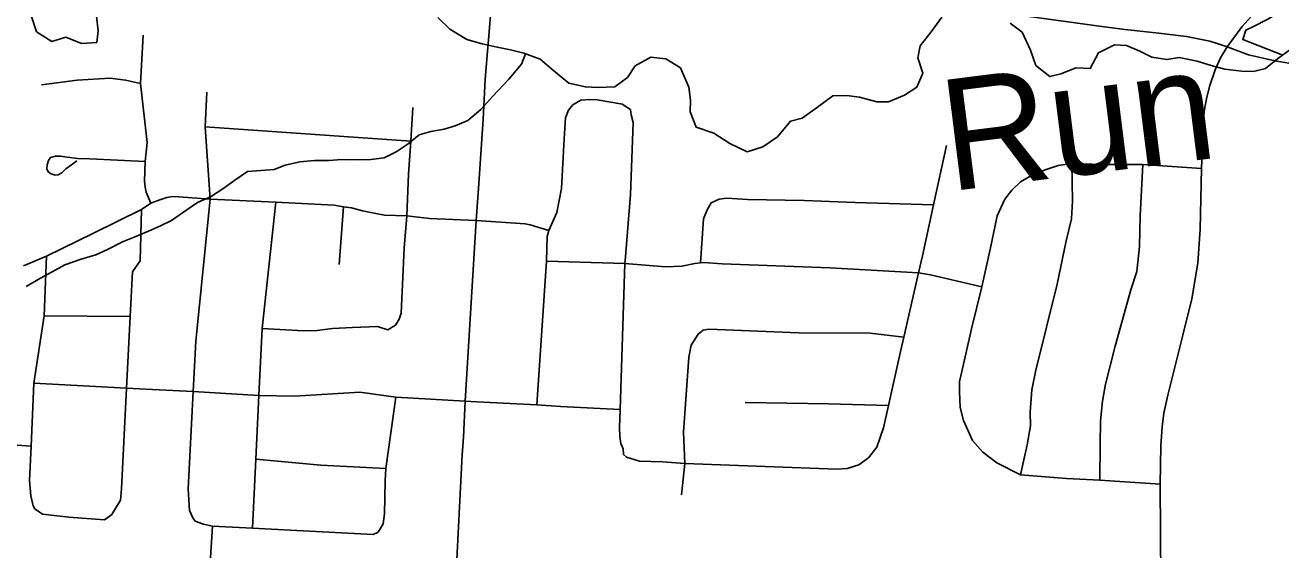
# Model space of a CAD drawing. Extents: x 114604 to 551442, y 316898 to 567001.
# Drawn here: x 184873 to 190526, y 361282 to 363643 of the extents above; entities that cross this region are included whole.
import ezdxf

# ---------------------------------------------------------------- set-up
doc = ezdxf.new("R2010")
doc.units = 0
for name, color, linetype in [('GE_P_Alignment_100_Cardinal_Points', 7, 'Continuous'), ('GE_P_Alignment_100_Stations', 7, 'Continuous'), ('GE_P_Alignment_500_Bearings', 7, 'Continuous'), ('PM_P_Cells', 7, 'Continuous'), ('PM_P_Stop_Line', 7, 'Continuous')]:
    doc.layers.add(name, color=color, linetype=linetype)

msp = doc.modelspace()

# ---------------------------------------------------------------- linework, layer by layer
at = {"layer": 'GE_P_Alignment_100_Cardinal_Points'}
for p, q in [((185683.5, 363184.9), (186609.5, 363121.8)), ((186287, 362566.1), (186305.5, 362825.8)), ((184958.6, 362334.6), (185346.1, 362332.1))]:
    msp.add_line(p, q, dxfattribs=at)
for points in [[(185438.9, 362841.8), (185418.1, 362891.9), (185413.3, 362914.2), (185410.8, 362940.4), (185412.9, 363029.4), (185421.9, 363115), (185392.7, 363380.5), (185404.7, 363597.3)], [(189986.9, 360927.4), (189983.2, 361577.2), (189986, 361750.3), (189991.5, 361835.3), (190000.1, 361898.1), (190017.8, 361978.2), (190084.7, 362248), (190125, 362411.2), (190152.2, 362572.3), (190163.2, 362725.2), (190169.3, 362998.6), (190176.1, 363180.8), (190181.6, 363256.8), (190193.3, 363319.6), (190207.1, 363372.3), (190230.9, 363442.3), (190255.3, 363496.2), (190285.3, 363545.5)], [(184946.1, 363374.3), (185106.6, 363395.1), (185255, 363403.9), (185325.2, 363396.1), (185392.7, 363380.5)], [(185637.5, 361411.8), (185627.5, 361425.8), (185613.3, 361459.9), (185606.9, 361556.2), (185629.1, 361994.1), (185640.5, 362220.9), (185706.4, 362859.8), (185683.5, 363184.9), (185690.5, 363341.6)], [(186539.9, 362293.1), (186557.1, 362321), (186565.6, 362348), (186579.1, 362639.8), (186591.4, 362784.6), (186599.3, 362972.4), (186609.5, 363121.8), (186618.8, 363272.1)], [(187177.1, 361934.8), (187219.6, 362580.9), (187223.1, 362692.7), (187230.3, 362718.7), (187267.2, 362800.1), (187288.2, 362908.8), (187299.6, 363132), (187305, 363226.6), (187319.5, 363260.6), (187338.4, 363284.2)], [(187338.4, 363284.2), (187374.7, 363305.3), (187414.6, 363308.6), (187448.5, 363306.7), (187562.4, 363287.9), (187570.4, 363281.9), (187598.5, 363264)], [(187843.2, 361670.8), (187742.9, 361678.4), (187638.5, 361681.9), (187580.3, 361699.7), (187566.2, 361711.7), (187565.7, 361736.2), (187555.1, 361761.3), (187550.6, 361791.7), (187549.4, 361833.3), (187552.3, 361913.2), (187573, 362571.1), (187573.8, 362582.6), (187598, 362880.5), (187610.8, 363205.8), (187600.6, 363239.9), (187598.5, 363264)], [(187843.2, 361670.8), (188527.3, 361645.8), (188573.4, 361648), (188625.6, 361664.3), (188669.6, 361696.6), (188707.5, 361745), (188737.3, 361831.5), (188759.7, 361931.8), (188814.2, 362175.2), (188829, 362239.7), (188895.3, 362528.6), (188912.9, 362605.3), (188963.1, 362834.7), (189021.4, 363101.8)], [(185105.8, 363032.6), (185081.3, 363013.9), (185056, 362996.4), (185037.7, 362979.3), (185021.5, 362970), (185007.7, 362967.9), (184989.2, 362973.6), (184978.3, 362982), (184969.6, 362994.9), (184971.5, 363014.3), (184977.6, 363033.6), (184986.7, 363047.1), (185009, 363053.9), (185031.7, 363053.6), (185061.4, 363048.8), (185108.1, 363043.8), (185163.9, 363041.1), (185412.9, 363029.4)], [(189180.2, 362465.1), (189219.1, 362641.6), (189248.9, 362785.2), (189283.2, 362860.5), (189315, 362900.9), (189353.6, 362938.7), (189411, 362971.3), (189469.7, 362993.1), (189523.2, 363012.3), (189584.7, 363020.7), (189722.7, 363016.4), (189904.9, 363016.4), (190169.3, 362998.6)], [(189354.6, 361619.9), (189384.8, 361754.7), (189399.1, 361840.9), (189397.4, 361902), (189405.4, 362003), (189423.3, 362091.1), (189519.6, 362477.7), (189559.1, 362672.2), (189583.8, 362771.5), (189588.6, 362852), (189584.7, 363020.7)], [(189711.2, 361596.3), (189712.5, 361755.9), (189714.3, 361863.1), (189723.6, 361951.7), (189736.7, 362027.8), (189780.4, 362198.9), (189851.4, 362451.9), (189877.5, 362535.2), (189890.1, 362647.8), (189893.2, 362785.8), (189904.9, 363016.4)], [(184865.5, 362559.5), (184969.2, 362603.6), (185180.9, 362707), (185397.1, 362813.1), (185438.9, 362841.8), (185478.9, 362857.5), (185510.4, 362867.6), (185535.1, 362871.5), (185564.1, 362871.1), (185706.4, 362859.8), (186001.3, 362846.5), (186263.5, 362833.5), (186305.5, 362825.8), (186341.4, 362820.5), (186391.6, 362807.2), (186444.2, 362797.1), (186491.2, 362788.8), (186591.4, 362784.6), (186693.6, 362772.5), (186903.1, 362764)], [(185262.3, 361442.2), (185302.2, 361506.6), (185306, 361556.8), (185329.4, 362009.7), (185346.1, 362332.1), (185356.5, 362532.9), (185390.7, 362582.5), (185397.1, 362813.1)], [(185896.4, 361380.4), (185911.1, 361690.2), (185924.8, 361977.2), (185939.1, 362278.5), (186001.3, 362846.5)], [(187913, 362573.2), (187927.4, 362771.5), (187943.2, 362811.8), (187961.2, 362844), (187997.2, 362860.2), (188031.3, 362864.4), (188125.6, 362858.8), (188380.4, 362853.9), (188609.1, 362844.9), (188963.1, 362834.7)], [(186903.1, 362764), (187123.8, 362748.9), (187146.7, 362744.7), (187230.3, 362718.7)], [(184916.1, 361466.4), (184908.1, 361480.5), (184898.3, 361524.7), (184892.6, 361595), (184899.2, 361749.5), (184912.2, 362032.6), (184958.6, 362334.6), (184969.2, 362603.6)], [(187219.6, 362580.9), (187573, 362571.1), (187755.6, 362555.9), (187829.8, 362558.2), (187888, 362570.6), (187913, 362573.2), (187928.1, 362574.8), (188010.4, 362569.1), (188495.9, 362551.2), (188895.3, 362528.6), (188949.4, 362519.1), (189180.2, 362465.1)], [(189180.2, 362465.1), (189134.1, 362276.1), (189089.5, 362084.2), (189079.8, 362040.5), (189078.9, 361994.4), (189083.2, 361923.4), (189097.3, 361864.9), (189137.9, 361774.2), (189184.4, 361722.1), (189247, 361674), (189354.6, 361619.9), (189561.6, 361603.9), (189711.2, 361596.3), (189983.2, 361577.2)], [(185939.1, 362278.5), (186125.8, 362267.4), (186188, 362269.6), (186256.2, 362278), (186346.4, 362282.4), (186458.7, 362287), (186506.2, 362272), (186539.9, 362293.1)], [(187827.7, 361530.2), (187843.2, 361670.8), (187836.6, 361811.3), (187861.5, 362148.8), (187871.3, 362203), (187903.2, 362253.4), (187925.2, 362271.5), (187951.2, 362275.7), (188356.6, 362259.5), (188677.5, 362256.9), (188829, 362239.7)], [(184912.2, 362032.6), (185329.4, 362009.7), (185446.8, 362003.2), (185629.1, 361994.1), (185924.8, 361977.2), (186084.8, 361974), (186185.1, 361980.5), (186379.6, 361991.4), (186542.2, 361969.3), (186853.2, 361950.7), (186907, 361948.5), (187177.1, 361934.8), (187283.1, 361927.8), (187552.3, 361913.2)], [(186462.2, 361361.3), (186484.1, 361399.6), (186490, 361443.8), (186493.4, 361592.4), (186496.7, 361648.8), (186542.2, 361969.3)], [(188115, 361945.1), (188490.1, 361938.8), (188759.7, 361931.8)], [(184071.3, 361865.9), (184130.6, 361816.8), (184148.6, 361800.7), (184202.8, 361796.4), (184604.8, 361769.3), (184899.2, 361749.5)], [(185911.1, 361690.2), (186204.3, 361663.3), (186496.7, 361648.8)], [(184916.1, 361466.4), (184951.3, 361442.7), (185069.8, 361429.2), (185230.3, 361417.9), (185244.3, 361428), (185262.3, 361442.2)], [(185637.5, 361411.8), (185675.7, 361397.9), (185715.5, 361388.6), (185896.4, 361380.4), (186440.2, 361351.2), (186462.2, 361361.3)], [(185679.6, 360755.9), (185698.5, 361098), (185698.9, 361104.8), (185715.5, 361388.6)]]:
    msp.add_lwpolyline(points, dxfattribs=at)
at = {"layer": 'GE_P_Alignment_100_Stations'}
msp.add_lwpolyline([(190532, 363708.4), (190467.4, 363669.7), (190400.3, 363635.6), (190369, 363620.9), (190354.6, 363579), (190534.5, 363507.3)], dxfattribs=at)
at = {"layer": 'GE_P_Alignment_500_Bearings'}
for points in [[(186643.7, 357875.3), (186645.2, 357916.7), (186681.1, 358602.8), (186712, 359255), (186725.7, 359516.4), (186752, 359974.1), (186767.6, 360331.7), (186799.2, 360914.9), (186840.2, 361709.3), (186845.7, 361789.2), (186853.2, 361950.7), (186903.1, 362764), (186914, 362907.8), (186934.3, 363218.8), (186944.3, 363399.4), (186967.4, 363684.3), (186989.1, 363988.7), (187004.7, 364179.4)], [(187004.7, 364179.4), (187077.6, 364171.3), (187332.1, 364114), (187542.5, 364071.6), (187907.2, 363997.9), (188086, 363954.6), (188640.7, 363827.3), (188999.4, 363748.8), (189143.3, 363721.9), (189296.5, 363697.7), (189393.7, 363682.4), (189720.2, 363637.3)], [(190235.8, 363561.5), (190285.3, 363545.5), (190352, 363637.4), (190406.1, 363696.4), (190468.2, 363754), (190563.6, 363819.9), (190686.5, 363927.3), (190709.8, 363950)], [(189720.2, 363637.3), (189823.9, 363623), (189977, 363606.8), (190100.9, 363591.7), (190206.1, 363571.2), (190235.8, 363561.5)], [(190598.4, 363466.2), (190498.7, 363482.8), (190380.1, 363509.2), (190285.3, 363545.5)]]:
    msp.add_lwpolyline(points, dxfattribs=at)
at = {"layer": 'PM_P_Cells'}
for points in [[(184901.7, 363681.6), (184923.3, 363613.3), (184993, 363568.8), (185055.2, 363588.4), (185127.1, 363559.9), (185195.1, 363565.5), (185201.5, 363617.6), (185193.9, 363683.8)], [(186730.6, 363677.9), (186784.3, 363625.5), (186862, 363578.9), (186929.9, 363558.4), (186997.9, 363543.9), (187057.8, 363531.5), (187117.8, 363517.1), (187191.6, 363490.6), (187253.3, 363438.1), (187321, 363381.5), (187394.9, 363365), (187448.9, 363362.6), (187527, 363366.1), (187585.3, 363407.9), (187619.6, 363459.8), (187689.9, 363499.4), (187757.9, 363490.9), (187823.7, 363450.4), (187861.1, 363364), (187868.8, 363305.8), (187866.4, 363253.7), (187894, 363183.4), (187973.9, 363156.8), (188045.6, 363110.2), (188123.4, 363073.7), (188193.6, 363095.3), (188259.9, 363140.9), (188318.4, 363210.7), (188370.5, 363224.4), (188440.8, 363274.1), (188509.2, 363325.7), (188571.2, 363327.3), (188629.2, 363319), (188707.1, 363298.4), (188759.1, 363298.1), (188831.4, 363327.7), (188887.6, 363363.4), (188914, 363427.4), (188892.5, 363495.7), (188902.8, 363549.7), (188951.2, 363613.6), (188999.7, 363679.4)], [(189307.7, 363651.3), (189361.4, 363610.9), (189398.9, 363530.5), (189422.5, 363462.2), (189486.2, 363411.6), (189536.3, 363423.4), (189604.5, 363451)], [(189604.5, 363451), (189668.5, 363448.6), (189705, 363518.5), (189777.3, 363554.1), (189831.3, 363551.7), (189891.1, 363525.3), (189945, 363498.9), (190013, 363488.4), (190069.1, 363498.1), (190149, 363481.5), (190212.9, 363461.1), (190274.8, 363444.7), (190350.8, 363436.2), (190402.8, 363433.8), (190456.9, 363447.5), (190511.2, 363491.2), (190573.5, 363536.9)], [(187126.1, 363514.1), (187107.4, 363467.1), (187051, 363399.3), (186978.5, 363323.6), (186924, 363263.8), (186865.7, 363214.1), (186809.5, 363190.4), (186759.4, 363174.6), (186699.3, 363165), (186647.2, 363149.3), (186596.9, 363109.5), (186542.6, 363073.8), (186488.4, 363046.1), (186428.4, 363038.5), (186368.3, 363036.8), (186298.3, 363039.3), (186240.2, 363033.6), (186176.2, 363034.1), (186110.1, 363028.5), (186044, 363012.9), (185993.9, 362993.1), (185933.8, 362989.5), (185873.7, 362983.9), (185817.5, 362946.1), (185767.2, 362910.4), (185706.9, 362870.7), (185648.8, 362845), (185596.5, 362809.3), (185532.2, 362763.6), (185482, 362739.8), (185427.8, 362716.1), (185363.6, 362688.5), (185311.5, 362668.8), (185243.2, 362633.1), (185191, 362609.4), (185124.9, 362589.8), (185050.7, 362564.2), (184994.4, 362532.5), (184942.2, 362504.8), (184878, 362467.1)]]:
    msp.add_lwpolyline(points, dxfattribs=at)

# ---------------------------------------------------------------- texts
at = {"layer": 'PM_P_Stop_Line'}
msp.add_text('Run', height=500, rotation=7.1698, dxfattribs=at).set_placement((189033.6, 362895))

doc.saveas('drawing.dxf')
